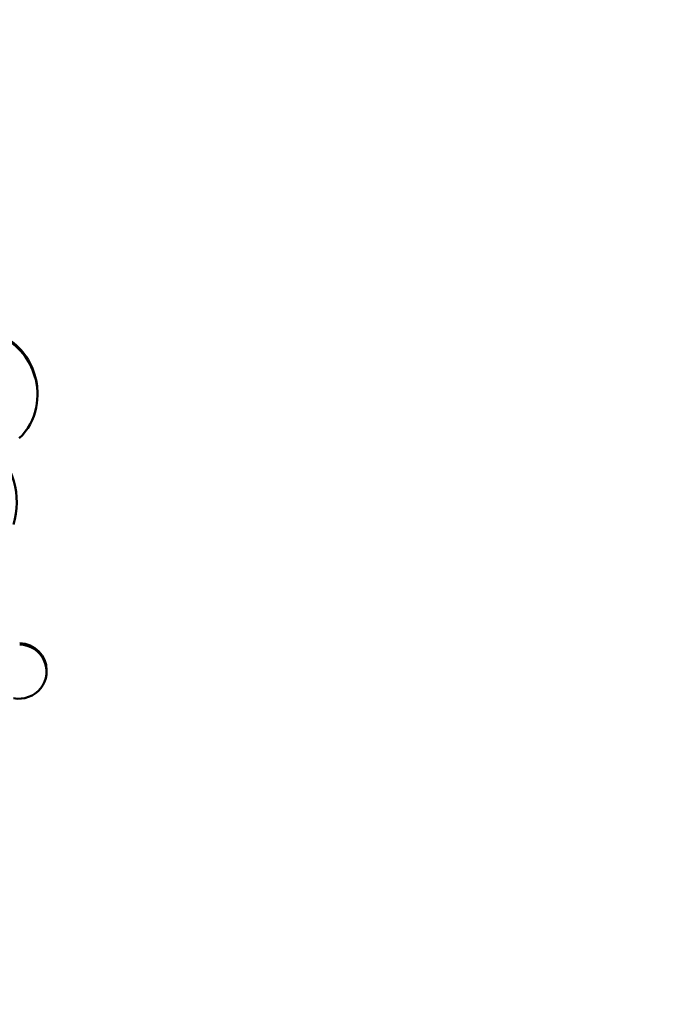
# Model space of a CAD drawing. Header units: inches. Extents: x 1.9 to 64.4, y 1.6 to 69.2.
# Tile 318 of 328: x 54.3 to 55.4, y 61.6 to 63.2. Entities that reach past the tile are written whole.
import ezdxf

# ---------------------------------------------------------------- set-up
doc = ezdxf.new("R2010")
doc.units = ezdxf.units.IN
doc.header["$MEASUREMENT"] = 0
for name, color, linetype, lineweight in [('Dimension (ANSI)', 7, 'Continuous', 25), ('Visible (ANSI)', 7, 'Continuous', 50), ('Visible Narrow (ANSI)', 7, 'Continuous', 35)]:
    doc.layers.add(name, color=color, linetype=linetype, lineweight=lineweight)
doc.styles.add('Note Text (ANSI)', font='tahoma.ttf')
doc.dimstyles.new('Default (ANSI)', dxfattribs={"dimtxt": 0.5, "dimasz": 0.098425, "dimexe": 0.125, "dimexo": 0.0625, "dimgap": 0.031496, "dimtad": 0, "dimtih": 1, "dimtoh": 1, "dimrnd": 1e-08, "dimzin": 4, "dimdsep": 46, "dimtxsty": 'Note Text (ANSI)', "dimcen": 0.09, "dimdle": 0.393701, "dimclrd": 256, "dimclre": 256, "dimclrt": 256, "dimadec": 0, "dimazin": 1, "dimtfac": 1, "dimtofl": 0, "dimtmove": 0, "dimatfit": 3, "dimfxl": 1, "dimtolj": 1, "dimtzin": 4, "dimlwd": -1, "dimlwe": -1, "dimarcsym": 0})

# ---------------------------------------------------------------- blocks, each defined once
blk = doc.blocks.new('*D10')
at = {"layer": 'Defpoints', "color": 0}
for p in [(59.5224, 65.0112), (54.8947, 40.8796), (62.5145, 40.8796)]:
    blk.add_point(p, dxfattribs=at)
at = {"layer": 'Dimension (ANSI)'}
for p, q in [((59.5849, 65.0112), (62.6395, 65.0112)), ((62.5145, 64.9128), (62.5145, 53.304)), ((62.5145, 40.978), (62.5145, 52.5868)), ((54.9572, 40.8796), (62.6395, 40.8796))]:
    blk.add_line(p, q, dxfattribs=at)
for points in [[(62.4981, 64.9128), (62.5309, 64.9128), (62.5145, 65.0112)], [(62.4981, 40.978), (62.5309, 40.978), (62.5145, 40.8796)]]:
    blk.add_solid(points, dxfattribs=at)
at = {"layer": 'Dimension (ANSI)', "insert": (60.4801, 53.2725), "char_height": 0.5, "attachment_point": 1, "style": 'Note Text (ANSI)'}
blk.add_mtext('\\A1;24.13 [612.9]', dxfattribs=at)

msp = doc.modelspace()

# ---------------------------------------------------------------- linework, layer by layer
at = {"layer": 'Visible (ANSI)'}
for p, q in [((54.3479, 62.6188), (54.3479, 62.6209)), ((54.3625, 62.1697), (54.3625, 62.1718))]:
    msp.add_line(p, q, dxfattribs=at)
for centre, major_axis, start_param, end_param in [((54.24, 62.6218), (0.1077, 0), 0.288048, 1.064287), ((54.24, 62.6197), (0.1077, 0), 0.288048, 1.064287), ((54.237, 62.6209), (0.1109, 0), 0, 0.288048), ((54.237, 62.6188), (0.1109, 0), 6.088651, 6.571233), ((54.2501, 62.6163), (0.0976, 0), 5.48765, 6.088651), ((54.1834, 62.4437), (0.1309, 0), 6.001127, 7.114127), ((54.3176, 62.1697), (0.045, 0), 4.524345, 7.820617), ((54.3176, 62.1718), (0.045, 0), 0, 1.537431)]:
    msp.add_ellipse(centre, major_axis=major_axis, ratio=0.978148, start_param=start_param, end_param=end_param, dxfattribs=at)
at = {"layer": 'Visible Narrow (ANSI)'}
msp.add_line((54.3433, 62.6496), (54.3433, 62.6517), dxfattribs=at)

# ---------------------------------------------------------------- dimensions: what is measured, and where the dimension line sits
at = {"layer": 'Dimension (ANSI)'}
dim = msp.add_linear_dim(base=(62.5145, 40.8796), p1=(59.5224, 65.0112), p2=(54.8947, 40.8796), angle=90, dimstyle='Default (ANSI)', override={"dimdec": 2, "dimtp": 0, "dimtm": 0, "dimtdec": 2, "dimatfit": 1}, dxfattribs=at)
dim.commit()
dim.dimension.update_dxf_attribs({"geometry": '*D10', "text_midpoint": (62.5145, 52.9454), "dimtype": 160})

doc.saveas('drawing.dxf')
